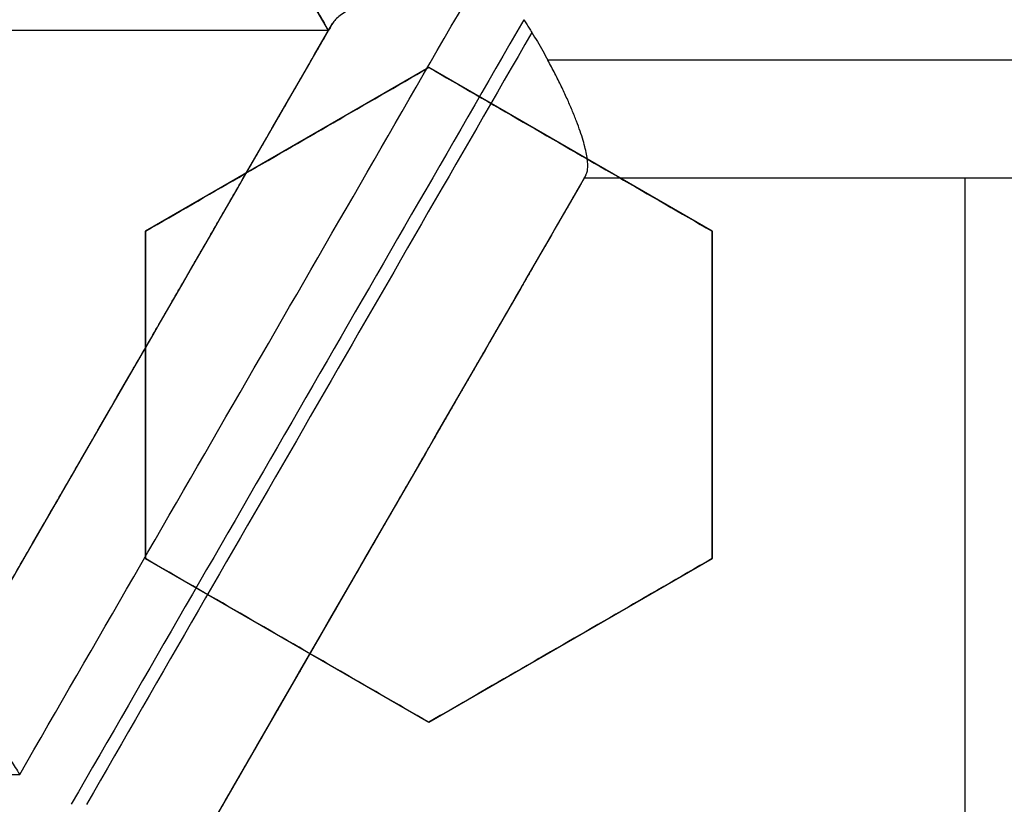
# Model space of a CAD drawing. Header units: centimetres. Extents: x -11.4 to 11.4, y -26.1 to 0.
# Tile 551 of 656: x -7.0117 to -6.9283, y -23.4053 to -23.3389. Entities that reach past the tile are written whole.
import ezdxf

# ---------------------------------------------------------------- set-up
doc = ezdxf.new("R2010")
doc.units = ezdxf.units.CM
doc.layers.add('Default', color=7, linetype='Continuous', true_color=0x000000)

msp = doc.modelspace()

# ---------------------------------------------------------------- linework, layer by layer
at = {"layer": 'Default'}
for p, q in [((-6.985500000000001, -23.33984816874, -4.6114163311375), (-7.017750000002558, -23.28398953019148, -4.6114163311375)), ((-6.985500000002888, -23.339848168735, -4.515), (-7.114499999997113, -23.339848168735, -4.515)), ((-7.017749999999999, -23.39570680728, -4.623423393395), (-6.98550000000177, -23.33984816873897, -4.623423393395)), ((-6.977, -23.34296806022, -3.245573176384), (-7.000999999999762, -23.35682446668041, -3.245573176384)), ((-6.953, -23.35682446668, -3.2471650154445), (-6.976999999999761, -23.34296806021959, -3.2471650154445)), ((-6.988999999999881, -23.34989626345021, -3.272124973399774), (-6.988999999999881, -23.34989626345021, -3.218916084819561)), ((-6.964999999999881, -23.3498962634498, -3.273692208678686), (-6.964999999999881, -23.3498962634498, -3.22048332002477)), ((-6.963849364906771, -23.35234816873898, -4.6237239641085), (-6.996099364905, -23.40820680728, -4.6237239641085)), ((-6.899349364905, -23.35234816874, -4.6123369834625), (-6.963849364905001, -23.35234816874, -4.6123369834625)), ((-6.931599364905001, -23.35234816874, -4.515), (-6.931599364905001, -23.46406544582, -4.515)), ((-6.931599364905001, -23.35234816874, -4.706710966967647), (-6.931599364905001, -23.35234816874, -4.515000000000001)), ((-7.001000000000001, -23.35682446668, -3.237421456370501), (-7.001000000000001, -23.3845372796, -3.237421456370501)), ((-6.953, -23.3845372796, -3.2407209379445), (-6.953, -23.35682446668, -3.2407209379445)), ((-7.001452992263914, -23.36747956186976, -4.722078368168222), (-7.001452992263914, -23.36747956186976, -4.515000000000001)), ((-7.001000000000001, -23.37068087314, -3.264024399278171), (-7.001000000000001, -23.37068087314, -3.210815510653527)), ((-6.953, -23.37068087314, -3.267319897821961), (-6.953, -23.37068087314, -3.214111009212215)), ((-6.979893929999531, -23.38013817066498, -4.7227424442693), (-6.979893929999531, -23.38013817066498, -4.515000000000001)), ((-7.001000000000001, -23.3845372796, -3.2306675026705), (-6.977000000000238, -23.39839368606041, -3.2306675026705)), ((-6.976999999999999, -23.39839368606, -3.232375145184), (-6.953000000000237, -23.38453727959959, -3.232375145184)), ((-6.98900000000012, -23.39146548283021, -3.257187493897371), (-6.98900000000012, -23.39146548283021, -3.203978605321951)), ((-6.965000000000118, -23.3914654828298, -3.258929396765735), (-6.965000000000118, -23.3914654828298, -3.205720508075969))]:
    msp.add_line(p, q, dxfattribs=at)
at = {"layer": 'Default', "extrusion": (0, 0, -1)}
for centre, radius, start, end in [((7.050000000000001, -23.75, 3), 0.9, 90, 270), ((7.050000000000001, -23.75, 3.789997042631), 0.8999999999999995, 90, 270), ((7.050000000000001, -23.75, 4.600000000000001), 0.8550000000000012, 90, 270), ((7.050000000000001, -23.75, 4.27), 0.8250000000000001, 0, 180), ((7.050000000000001, -23.75, 4.48), 0.82, 0, 180), ((7.050000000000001, -23.75, 4.455), 0.7950000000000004, 0, 180), ((7.050000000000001, -23.75, 4.32), 0.7825000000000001, 0, 180), ((7.050000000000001, -23.75, 4.455), 0.7825000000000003, 0, 180), ((7.050000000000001, -23.75, 3.984878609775), 0.7584500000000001, 90, 180), ((7.050000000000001, -23.75, 4.345000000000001), 0.7575000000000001, 0, 180), ((7.050000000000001, -23.75, 3.2675), 0.6775000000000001, 0, 180), ((7.050000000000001, -23.75, 3.2775), 0.677500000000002, 0, 180), ((7.050000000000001, -23.75, 3.25), 0.6725, 0, 180), ((7.050000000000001, -23.75, 3.2875), 0.6725, 0, 180), ((7.050000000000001, -23.75, 3.25), 0.6367740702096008, 0, 180), ((7.050000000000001, -23.75, 3.269019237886), 0.6125, 0, 180), ((7.050000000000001, -23.75, 4.69), 0.6075000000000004, 0, 180), ((7.050000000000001, -23.75, 4.670980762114), 0.6075, 0, 180), ((7.050000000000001, -23.75, 3.255), 0.6075, 0, 180), ((7.050000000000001, -23.75, 3.2875), 0.6075, 0, 180), ((7.050000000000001, -23.75, 3.05), 0.5999999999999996, 90, 270), ((7.050000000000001, -23.75, 3.255), 0.55, 0, 180), ((7.050000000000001, -23.75, 3.263395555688), 0.5500000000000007, 0, 180)]:
    msp.add_arc(centre, radius, start, end, dxfattribs=at)
at = {"layer": 'Default'}
for centre, radius, start, end in [((-7.050000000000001, -23.75, -4.6), 0.8550000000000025, 270, 90), ((-7.050000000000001, -23.75, -4.27), 0.835, 270, 90), ((-7.050000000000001, -23.75, -4.58), 0.8349999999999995, 270, 90), ((-7.050000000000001, -23.75, -4.425000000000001), 0.8349999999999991, 270, 90), ((-7.050000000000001, -23.75, -4.295000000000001), 0.8250000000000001, 0, 180), ((-7.050000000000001, -23.75, -4.282500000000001), 0.8250000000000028, 0, 180), ((-7.050000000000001, -23.75, -4.32), 0.8, 0, 180), ((-7.050000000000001, -23.75, -3.1), 0.775, 270, 90), ((-7.050000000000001, -23.75, -3.5986250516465), 0.7749999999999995, 270, 90), ((-7.050000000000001, -23.75, -4.43), 0.7575000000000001, 0, 180), ((-7.050000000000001, -23.75, -4.3875), 0.7575000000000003, 0, 180), ((-7.050000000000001, -23.75, -3.2425), 0.75, 0, 180), ((-7.050000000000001, -23.75, -3.98), 0.75, 0, 180), ((-7.050000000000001, -23.75, -3.2425), 0.7025000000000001, 0, 180), ((-7.050000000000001, -23.75, -3.2875), 0.6775000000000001, 0, 180), ((-7.050000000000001, -23.75, -3.26875), 0.6724999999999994, 0, 180), ((-7.050000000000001, -23.75, -4.66), 0.67, 0, 180), ((-7.050000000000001, -23.75, -4.69), 0.6400000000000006, 0, 180), ((-7.050000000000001, -23.75, -3.25), 0.636774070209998, 0, 180), ((-7.050000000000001, -23.75, -3.2875), 0.6231698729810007, 0, 180), ((-7.050000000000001, -23.75, -4.680490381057), 0.6075000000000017, 0, 180), ((-7.050000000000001, -23.75, -3.27125), 0.6075000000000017, 0, 180), ((-7.050000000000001, -23.75, -3), 0.6000000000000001, 270, 90), ((-7.050000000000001, -23.75, -3.1), 0.6000000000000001, 270, 90), ((-7.050000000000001, -23.75, -3.271791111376), 0.55, 0, 180)]:
    msp.add_arc(centre, radius, start, end, dxfattribs=at)
at = {"layer": 'Default', "extrusion": (0.8660254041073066, 0.4999999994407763, 1.881586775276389e-09)}
msp.add_arc((-17.04310335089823, -3.594999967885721, -17.71954454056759), 1.158746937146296, 286.1831022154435, 289.5443096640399, dxfattribs=at)
at = {"layer": 'Default', "extrusion": (0.8660254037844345, 0.5000000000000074, 0)}
msp.add_arc((-17.04310333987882, -3.595000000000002, -17.71954454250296), 1.158746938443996, 286.1831022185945, 289.5443096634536, dxfattribs=at)
at = {"layer": 'Default', "extrusion": (0.8660254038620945, -0.4999999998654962, -5.007848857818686e-10)}
msp.add_arc((-24.0931033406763, -3.594999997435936, 5.629133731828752), 1.191759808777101, 285.5678536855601, 289.434334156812, dxfattribs=at)
at = {"layer": 'Default', "extrusion": (-0.8660254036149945, 0.500000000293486, -1.273965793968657e-09)}
msp.add_arc((24.09310333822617, -3.595000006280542, -5.63417575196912), 1.192342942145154, 250.5755522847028, 254.4399529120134, dxfattribs=at)
at = {"layer": 'Default', "extrusion": (0.8660254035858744, -0.5000000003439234, 1.211746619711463e-09)}
msp.add_arc((-24.09310333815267, -3.595000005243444, 5.620303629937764), 1.181828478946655, 285.8586232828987, 289.1731004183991, dxfattribs=at)
at = {"layer": 'Default', "extrusion": (-0.866025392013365, 0.5000000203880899, -8.43750094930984e-08)}
msp.add_arc((24.09310320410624, -3.595000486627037, -5.635303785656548), 1.192406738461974, 250.60707945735, 254.4099615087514, dxfattribs=at)
at = {"layer": 'Default', "extrusion": (4.870280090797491e-07, 0.9999999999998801, 5.187337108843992e-08)}
msp.add_arc((7.049988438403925, -3.594998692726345, -23.34235176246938), 1.127998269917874, 262.0646957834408, 265.7760036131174, dxfattribs=at)
at = {"layer": 'Default', "extrusion": (-0.8660254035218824, 0.5000000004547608, -1.662017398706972e-09)}
msp.add_arc((24.09310333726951, -3.595000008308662, -5.645303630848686), 1.182406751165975, 250.8554321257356, 254.1493367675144, dxfattribs=at)
at = {"layer": 'Default', "extrusion": (-0.0001404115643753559, 0.9999999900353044, -1.462819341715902e-05)}
msp.add_arc((7.048011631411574, -3.595585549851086, -23.35130123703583), 1.117361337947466, 262.5241427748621, 265.8488504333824, dxfattribs=at)
at = {"layer": 'Default', "extrusion": (0, -1, 0)}
msp.add_arc((-7.050000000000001, -3.594999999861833, 23.40281358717), 1.148678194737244, 268.0871040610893, 271.9128959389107, dxfattribs=at)
at = {"layer": 'Default'}
for points, degree in [([(-7.050000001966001, -22.85000591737, -4.579994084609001), (-7.038829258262, -22.85000591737, -4.579994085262), (-7.016470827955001, -22.85041309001, -4.57996809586), (-6.982913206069, -22.85229470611, -4.579978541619), (-6.949430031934, -22.85542554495, -4.579975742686), (-6.916038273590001, -22.85981313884, -4.579976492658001), (-6.882816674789, -22.86545048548, -4.579976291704), (-6.849855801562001, -22.87232107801, -4.579976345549), (-6.817154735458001, -22.88042458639, -4.579976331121), (-6.784792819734, -22.88974261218, -4.579976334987), (-6.752822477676, -22.90025696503, -4.579976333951), (-6.721248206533, -22.91196643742, -4.579976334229), (-6.690138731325, -22.92484687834, -4.579976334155), (-6.659531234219, -22.93888214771, -4.579976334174), (-6.629466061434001, -22.95405467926, -4.579976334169), (-6.60000794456, -22.97033040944, -4.579976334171), (-6.571170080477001, -22.98770094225, -4.57997633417), (-6.542992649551, -23.00614419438, -4.57997633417), (-6.515530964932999, -23.02562391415, -4.57997633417), (-6.488811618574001, -23.04612101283, -4.57997633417), (-6.462881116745, -23.06760056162, -4.57997633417), (-6.437786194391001, -23.09002131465, -4.57997633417), (-6.413531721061, -23.11337910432, -4.57997633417), (-6.390166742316, -23.13762926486, -4.57997633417), (-6.367728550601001, -23.1627320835, -4.57997633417), (-6.346240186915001, -23.18866229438, -4.57997633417), (-6.325745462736, -23.21536660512, -4.57997633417), (-6.306266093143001, -23.24281397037, -4.57997633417), (-6.287815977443, -23.27098694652, -4.57997633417), (-6.270435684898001, -23.29982524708, -4.57997633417), (-6.254144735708, -23.32929531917, -4.57997633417), (-6.238966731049, -23.35935601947, -4.57997633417), (-6.22493234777, -23.3899431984, -4.57997633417), (-6.212045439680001, -23.4210469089, -4.57997633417), (-6.200328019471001, -23.4526190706, -4.57997633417), (-6.189801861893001, -23.48460021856, -4.57997633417), (-6.180477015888, -23.5169596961, -4.57997633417), (-6.172370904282, -23.54963853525, -4.57997633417), (-6.165495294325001, -23.58258113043, -4.57997633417), (-6.159852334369, -23.61577939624, -4.57997633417), (-6.155455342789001, -23.64916502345, -4.57997633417), (-6.152310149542, -23.68268801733, -4.57997633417), (-6.150420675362, -23.71631200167, -4.57997633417), (-6.149790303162, -23.74996560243, -4.57997633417), (-6.150418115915, -23.78361971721, -4.57997633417), (-6.152305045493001, -23.81724384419, -4.57997633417), (-6.155447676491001, -23.85076694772, -4.57997633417), (-6.159842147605, -23.884153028, -4.57997633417), (-6.165482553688, -23.91735152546, -4.57997633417), (-6.172355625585, -23.95029454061, -4.57997633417), (-6.180459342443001, -23.98297436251, -4.57997633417), (-6.189781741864, -24.01533455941, -4.57997633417), (-6.200305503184, -24.0473165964, -4.57997633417), (-6.212020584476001, -24.07888976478, -4.57997633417), (-6.224905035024, -24.10999420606, -4.57997633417), (-6.238937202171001, -24.14058267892, -4.57997633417), (-6.254113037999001, -24.170644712, -4.57997633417), (-6.270401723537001, -24.20011593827, -4.57997633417), (-6.287779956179, -24.2289557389, -4.57997633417), (-6.306227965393, -24.25713010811, -4.57997633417), (-6.325705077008, -24.28457868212, -4.57997633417), (-6.346198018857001, -24.3112848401, -4.57997633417), (-6.367684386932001, -24.33721659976, -4.57997633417), (-6.390120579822, -24.3623209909, -4.57997633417), (-6.413483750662, -24.38657293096, -4.57997633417), (-6.437736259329, -24.40993235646, -4.57997633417), (-6.462829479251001, -24.4323550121, -4.57997633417), (-6.488758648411, -24.45383675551, -4.57997633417), (-6.515476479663, -24.47433588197, -4.57997633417), (-6.542936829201, -24.49381775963, -4.57997633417), (-6.571112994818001, -24.51226319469, -4.57997633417), (-6.599949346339, -24.52963576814, -4.579976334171), (-6.629406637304, -24.54591392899, -4.579976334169), (-6.659470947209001, -24.56108882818, -4.579976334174), (-6.690077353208, -24.57512635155, -4.579976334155), (-6.721186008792, -24.58800916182, -4.579976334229), (-6.752759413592, -24.59972097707, -4.579976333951), (-6.784729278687, -24.61023780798, -4.579976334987), (-6.817091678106, -24.61955853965, -4.579976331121), (-6.849792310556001, -24.62766442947, -4.579976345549), (-6.88275073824, -24.63453701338, -4.579976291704), (-6.915969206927, -24.64017644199, -4.579976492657), (-6.949361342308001, -24.64456678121, -4.579975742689), (-6.982852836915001, -24.64770094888, -4.579978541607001), (-7.016430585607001, -24.64958576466, -4.579968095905), (-7.038814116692, -24.64999408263, -4.579994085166), (-7.049999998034, -24.64999408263, -4.579994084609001)], 3), ([(-7.050000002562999, -22.87000771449, -4.599992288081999), (-7.038929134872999, -22.87000771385, -4.599992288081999), (-7.016824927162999, -22.87044777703, -4.600003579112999), (-6.983759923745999, -22.87231003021, -4.599999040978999), (-6.950849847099, -22.8754191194, -4.600000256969), (-6.918072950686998, -22.87975909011, -4.599999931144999), (-6.885477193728, -22.88532902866, -4.600000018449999), (-6.853104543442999, -22.89212084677, -4.599999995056), (-6.820976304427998, -22.90013377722, -4.600000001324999), (-6.789232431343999, -22.90933233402, -4.599999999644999), (-6.757976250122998, -22.91967364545, -4.600000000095), (-6.727177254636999, -22.93115663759, -4.599999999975), (-6.696849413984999, -22.94377187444, -4.600000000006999), (-6.666982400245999, -22.95752443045, -4.599999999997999), (-6.637633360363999, -22.97239239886, -4.6), (-6.608880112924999, -22.98833558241, -4.6), (-6.580743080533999, -23.00534064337, -4.6), (-6.553257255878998, -23.02338719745, -4.6), (-6.526470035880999, -23.04244368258, -4.6), (-6.500404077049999, -23.06249428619, -4.6), (-6.475109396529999, -23.08350162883, -4.6), (-6.450633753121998, -23.10542314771, -4.6), (-6.426981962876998, -23.12825403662, -4.6), (-6.404200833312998, -23.15195089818, -4.6), (-6.382323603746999, -23.17647785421, -4.6), (-6.361371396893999, -23.20181201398, -4.6), (-6.341387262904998, -23.22790124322, -4.6), (-6.322391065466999, -23.25471754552, -4.6), (-6.304398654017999, -23.28224122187, -4.6), (-6.287450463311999, -23.31041192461, -4.6), (-6.271564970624, -23.33919764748, -4.6), (-6.256764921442, -23.36855872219, -4.6), (-6.243080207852, -23.39843256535, -4.6), (-6.2305142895, -23.42881031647, -4.6), (-6.219089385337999, -23.45964319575, -4.6), (-6.208826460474, -23.4908734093, -4.6), (-6.199734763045, -23.52247268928, -4.6), (-6.191831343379, -23.55438357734, -4.6), (-6.185127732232, -23.58655183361, -4.6), (-6.179626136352, -23.61896932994, -4.6), (-6.175339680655, -23.65156823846, -4.6), (-6.172273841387, -23.68430056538, -4.6), (-6.170432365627, -23.71713212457, -4.6), (-6.169818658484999, -23.74999277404, -4.6), (-6.170431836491, -23.78285372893, -4.6), (-6.172272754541, -23.81568473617, -4.6), (-6.17533790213, -23.84841578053, -4.6), (-6.179623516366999, -23.88101313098, -4.6), (-6.185124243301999, -23.91342969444, -4.6), (-6.191827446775, -23.94559951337, -4.6), (-6.199731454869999, -23.97751522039, -4.6), (-6.208824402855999, -24.00912015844, -4.6), (-6.219088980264, -24.04035585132, -4.6), (-6.230515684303, -24.07119339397, -4.6), (-6.243083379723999, -24.10157483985, -4.6), (-6.256770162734, -24.13145229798, -4.6), (-6.271572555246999, -24.16081683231, -4.6), (-6.287460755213, -24.18960605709, -4.6), (-6.304412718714, -24.21778133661, -4.6), (-6.322408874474, -24.24530870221, -4.6), (-6.341407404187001, -24.27212610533, -4.6), (-6.361391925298, -24.29821371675, -4.6), (-6.382342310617, -24.32354381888, -4.6), (-6.404216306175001, -24.34806569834, -4.6), (-6.426994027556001, -24.37175796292, -4.6), (-6.450643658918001, -24.39458604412, -4.6), (-6.475121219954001, -24.41650866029, -4.6), (-6.500422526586, -24.43752061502, -4.6), (-6.526496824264, -24.45757628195, -4.6), (-6.553291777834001, -24.47663651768, -4.6), (-6.580784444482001, -24.49468551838, -4.6), (-6.608928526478, -24.51169257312, -4.6), (-6.637691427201, -24.52763854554, -4.6), (-6.667051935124, -24.54250933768, -4.599999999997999), (-6.696931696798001, -24.55626435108, -4.600000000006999), (-6.727274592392, -24.56888192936, -4.599999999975), (-6.758087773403, -24.58036572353, -4.600000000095), (-6.789353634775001, -24.59070531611, -4.599999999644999), (-6.821099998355, -24.59989952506, -4.600000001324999), (-6.853227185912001, -24.60790727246, -4.599999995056), (-6.885602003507, -24.61469476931, -4.600000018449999), (-6.918204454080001, -24.62026089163, -4.599999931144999), (-6.950981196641, -24.6245956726, -4.600000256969), (-6.983876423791, -24.62769844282, -4.599999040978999), (-7.01690332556, -24.62955448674, -4.600003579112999), (-7.038958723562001, -24.62999228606, -4.599992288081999), (-7.049999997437, -24.62999228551, -4.599992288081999)], 3), ([(-7.050000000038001, -22.97338343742, -4.211616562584), (-7.040034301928, -22.97326068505, -4.211739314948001), (-7.0200716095, -22.97339655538, -4.211987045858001), (-6.990068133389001, -22.97475443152, -4.212364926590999), (-6.960077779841, -22.97727194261, -4.212748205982), (-6.930172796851, -22.98094910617, -4.213135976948), (-6.900463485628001, -22.98577184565, -4.213526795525), (-6.870960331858, -22.99173644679, -4.213920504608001), (-6.841728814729, -22.9988285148, -4.21431621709), (-6.812767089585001, -23.00704882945, -4.214713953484), (-6.784149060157, -23.01637813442, -4.215112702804), (-6.755903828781, -23.0268065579, -4.215512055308), (-6.728083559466, -23.03831624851, -4.215911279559), (-6.700785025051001, -23.0508628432, -4.216308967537), (-6.673979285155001, -23.06445271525, -4.216705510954), (-6.647535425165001, -23.07916987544, -4.21710293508), (-6.621903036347, -23.09477466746, -4.217494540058), (-6.598251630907, -23.11044028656, -4.217861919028), (-6.577686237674, -23.12510785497, -4.218186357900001), (-6.559354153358, -23.13903749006, -4.21847964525), (-6.54189295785, -23.15310658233, -4.218762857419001), (-6.524518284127, -23.16795465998, -4.219048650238), (-6.507527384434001, -23.18336335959, -4.2193327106), (-6.491033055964, -23.19923462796, -4.219611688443), (-6.475328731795, -23.21524076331, -4.219887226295), (-6.459818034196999, -23.23196178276, -4.220170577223), (-6.443392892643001, -23.25075472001, -4.220483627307), (-6.425759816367, -23.27235681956, -4.220836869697), (-6.407902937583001, -23.29596432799, -4.221215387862), (-6.390537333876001, -23.320853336, -4.221606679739), (-6.374163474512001, -23.34636627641, -4.22200017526), (-6.358774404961, -23.37250001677, -4.222395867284), (-6.344394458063, -23.39922104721, -4.222793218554), (-6.331054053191, -23.42647417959, -4.223191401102), (-6.318782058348, -23.45419617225, -4.223589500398), (-6.307584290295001, -23.4823692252, -4.223987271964), (-6.297472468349, -23.51096694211, -4.224384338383), (-6.288462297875, -23.53995216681, -4.224780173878), (-6.280576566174, -23.56925476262, -4.22517382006), (-6.273829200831, -23.59881391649, -4.225564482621), (-6.268224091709, -23.62860184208, -4.225951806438), (-6.263764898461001, -23.65860388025, -4.226335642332), (-6.260461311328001, -23.68877269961, -4.226715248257), (-6.258320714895, -23.71905055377, -4.227090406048), (-6.257345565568, -23.74942073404, -4.227459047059), (-6.257541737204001, -23.78002186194, -4.227829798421), (-6.258911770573, -23.81056761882, -4.228207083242), (-6.261454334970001, -23.84105143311, -4.228588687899), (-6.265161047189, -23.87138087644, -4.228974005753), (-6.270024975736, -23.90153190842, -4.229362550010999), (-6.276045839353, -23.9314946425, -4.229754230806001), (-6.283206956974, -23.96118644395, -4.230147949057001), (-6.291506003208, -23.99059835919, -4.230543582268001), (-6.300922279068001, -24.01965553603, -4.230940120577), (-6.311447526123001, -24.04833621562, -4.23133725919), (-6.323068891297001, -24.07660058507, -4.231734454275), (-6.335758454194, -24.10438344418, -4.232130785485), (-6.349513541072, -24.13167755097, -4.232526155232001), (-6.364293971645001, -24.15840378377, -4.232919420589), (-6.380099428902, -24.18456209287, -4.233310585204), (-6.396889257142, -24.21008352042, -4.23369863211), (-6.414649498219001, -24.23494853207, -4.2340832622), (-6.433349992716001, -24.25911283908, -4.234463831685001), (-6.452961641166, -24.28254236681, -4.234839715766), (-6.473558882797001, -24.30531097, -4.235212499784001), (-6.49503825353, -24.32728630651, -4.23557888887), (-6.517395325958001, -24.34847618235, -4.235952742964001), (-6.540529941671, -24.36877856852, -4.236330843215), (-6.564422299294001, -24.3881804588, -4.236713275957), (-6.589045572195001, -24.40665840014, -4.237099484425), (-6.614348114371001, -24.42417454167, -4.237488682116), (-6.640315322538, -24.44071804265, -4.237880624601), (-6.666876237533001, -24.45624449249, -4.238274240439), (-6.694029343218, -24.47075331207, -4.238669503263), (-6.721707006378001, -24.48420741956, -4.239065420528), (-6.749886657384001, -24.49659654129, -4.239461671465), (-6.778516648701, -24.50789701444, -4.239857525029), (-6.807545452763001, -24.51809033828, -4.240252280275), (-6.836977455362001, -24.52717647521, -4.240645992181), (-6.866748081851, -24.53513189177, -4.241037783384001), (-6.896791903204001, -24.54193893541, -4.241426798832), (-6.927035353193, -24.54758431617, -4.241812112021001), (-6.957482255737, -24.55207143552, -4.242193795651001), (-6.988153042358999, -24.55539777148, -4.242572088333), (-7.019001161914, -24.55754929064, -4.242946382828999), (-7.039657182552, -24.55819289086, -4.243192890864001), (-7.050000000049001, -24.5583152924, -4.243315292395)], 3), ([(-7.050000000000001, -24.525, -4.097250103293), (-7.040059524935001, -24.525, -4.097056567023), (-7.020176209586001, -24.52461734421, -4.096666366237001), (-6.990398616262, -24.52289677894, -4.096072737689), (-6.960681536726, -24.52002887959, -4.095471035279), (-6.93109326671, -24.51601765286, -4.094862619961), (-6.901708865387, -24.51087533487, -4.094249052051), (-6.872544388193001, -24.5046065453, -4.09363068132), (-6.843642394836, -24.49722044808, -4.093008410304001), (-6.815018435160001, -24.48871913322, -4.0923825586), (-6.786746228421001, -24.47912222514, -4.091754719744), (-6.758891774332, -24.4684549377, -4.091126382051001), (-6.731464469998, -24.45672251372, -4.090497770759), (-6.704505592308, -24.44394203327, -4.089869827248), (-6.67803608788, -24.43012136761, -4.089243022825), (-6.652126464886, -24.41529568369, -4.088619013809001), (-6.626828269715, -24.3994976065, -4.087999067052), (-6.602153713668, -24.38273637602, -4.0873834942), (-6.578133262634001, -24.3650315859, -4.086773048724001), (-6.554796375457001, -24.34640201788, -4.086168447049), (-6.532209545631, -24.32690110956, -4.085571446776), (-6.510389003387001, -24.3065441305, -4.084982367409), (-6.489390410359, -24.28538619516, -4.084403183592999), (-6.469190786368, -24.26340330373, -4.083811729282), (-6.449850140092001, -24.24065475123, -4.083213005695), (-6.431412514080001, -24.21719494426, -4.082607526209), (-6.413897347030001, -24.19305176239, -4.081996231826), (-6.397322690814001, -24.16825132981, -4.081379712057), (-6.381698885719, -24.14280524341, -4.08075829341), (-6.367066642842, -24.11677498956, -4.08013349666), (-6.353463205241, -24.0902319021, -4.079507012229), (-6.340892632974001, -24.06319079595, -4.078879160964), (-6.329354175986, -24.03564384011, -4.078249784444), (-6.318873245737, -24.00763676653, -4.077619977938), (-6.309493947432, -23.97928509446, -4.076992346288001), (-6.30125860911, -23.95075631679, -4.07637049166), (-6.294105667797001, -23.92190387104, -4.075751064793), (-6.287919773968, -23.89202918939, -4.075119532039), (-6.282925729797, -23.8619255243, -4.074493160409), (-6.27922777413, -23.83252088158, -4.073890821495), (-6.276803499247, -23.80502748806, -4.073336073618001), (-6.275387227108, -23.77883524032, -4.072814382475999), (-6.274846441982, -23.7520817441, -4.072290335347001), (-6.27524316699, -23.72509774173, -4.071763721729), (-6.276580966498, -23.69814539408, -4.071227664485), (-6.278824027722, -23.67162969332, -4.070693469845), (-6.281923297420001, -23.64546667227, -4.070159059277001), (-6.286213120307, -23.61756303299, -4.069581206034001), (-6.291882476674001, -23.58816071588, -4.068963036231), (-6.298864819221, -23.55833921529, -4.068326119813), (-6.306953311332, -23.52908125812, -4.067691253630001), (-6.315942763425, -23.50084682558, -4.067069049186), (-6.32605741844, -23.47281764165, -4.066441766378), (-6.33729162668, -23.44508928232, -4.065811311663), (-6.349584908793, -23.41782536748, -4.065181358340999), (-6.362822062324, -23.39124745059, -4.064557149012), (-6.37709700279, -23.36512302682, -4.063933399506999), (-6.392790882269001, -23.33888569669, -4.063296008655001), (-6.409455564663, -23.31338657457, -4.062665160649), (-6.426553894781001, -23.2893367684, -4.062059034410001), (-6.443232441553, -23.26761872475, -4.061501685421), (-6.459897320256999, -23.24737082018, -4.060973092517), (-6.477614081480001, -23.22727445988, -4.060438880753), (-6.496156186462, -23.20766698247, -4.059907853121), (-6.51534924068, -23.18873946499, -4.059383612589), (-6.534885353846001, -23.17076718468, -4.058857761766), (-6.55491030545, -23.15354506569, -4.058329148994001), (-6.577115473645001, -23.13575777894, -4.057753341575), (-6.601253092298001, -23.11789125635, -4.057139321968), (-6.626598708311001, -23.10063985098, -4.056506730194), (-6.652285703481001, -23.08460866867, -4.055877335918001), (-6.677996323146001, -23.06990393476, -4.055258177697), (-6.704396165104, -23.05611215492, -4.054632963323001), (-6.731394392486, -23.04330809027, -4.054004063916), (-6.758888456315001, -23.03154563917, -4.053373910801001), (-6.786758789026, -23.02087354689, -4.052745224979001), (-6.814990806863, -23.01129023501, -4.052118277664), (-6.843596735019, -23.00279199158, -4.051492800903), (-6.872529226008, -22.99539659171, -4.050869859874), (-6.901712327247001, -22.98912386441, -4.050251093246), (-6.931093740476, -22.98398257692, -4.049637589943), (-6.96064747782, -22.97997545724, -4.049029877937), (-6.990359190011, -22.97710596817, -4.048428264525), (-7.020171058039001, -22.97538252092, -4.047833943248), (-7.040058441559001, -22.975, -4.047443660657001), (-7.050000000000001, -22.975, -4.047250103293)], 3), ([(-7.017749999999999, -23.28398953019, -4.515), (-7.001624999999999, -23.311918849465, -4.515), (-6.985499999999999, -23.33984816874, -4.515)], 2), ([(-6.975916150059, -23.33644787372, -4.718770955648), (-6.976366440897, -23.33647182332, -4.718712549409), (-6.977249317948, -23.33653574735, -4.718551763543), (-6.978509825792, -23.33667662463, -4.718186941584), (-6.979685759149, -23.33685795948, -4.71771056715), (-6.980759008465, -23.33707325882, -4.717140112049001), (-6.981741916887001, -23.33732264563, -4.716475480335), (-6.982618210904, -23.33760124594, -4.715729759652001), (-6.983375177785, -23.33790256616, -4.714920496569), (-6.984008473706, -23.33822083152, -4.714063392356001), (-6.984525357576, -23.33855757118, -4.713154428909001), (-6.98491471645, -23.33890409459, -4.712217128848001), (-6.985089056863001, -23.33913639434, -4.711587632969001), (-6.985155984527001, -23.33925231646, -4.71127323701)], 3), ([(-6.968947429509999, -23.33892252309, -4.719475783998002), (-6.968871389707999, -23.33904062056, -4.719513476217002), (-6.968719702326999, -23.33927832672, -4.719584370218), (-6.968493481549, -23.33963920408, -4.719677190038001), (-6.968343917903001, -23.33988205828, -4.719729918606), (-6.968269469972, -23.34000401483, -4.71975399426)], 3), ([(-6.985155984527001, -23.33925231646, -4.71127323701), (-6.985211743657, -23.3393488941, -4.711011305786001), (-6.98531018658, -23.33951940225, -4.710474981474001), (-6.98541821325, -23.33970650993, -4.709631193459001), (-6.985484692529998, -23.33982165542, -4.708751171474), (-6.985499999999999, -23.33984816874, -4.708142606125), (-6.985499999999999, -23.33984816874, -4.707832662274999)], 3), ([(-7.017749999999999, -23.39570680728, -4.515), (-7.001624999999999, -23.36777748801, -4.515), (-6.985499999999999, -23.33984816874, -4.515)], 2), ([(-6.985499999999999, -23.33984816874, -4.515), (-6.985499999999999, -23.33984816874, -4.6114163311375), (-6.985499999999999, -23.33984816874, -4.707832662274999)], 2), ([(-6.968269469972, -23.34000401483, -4.71975399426), (-6.968112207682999, -23.34026163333, -4.719804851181), (-6.967801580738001, -23.34078008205, -4.719885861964), (-6.967348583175, -23.34156493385, -4.719945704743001), (-6.967058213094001, -23.34208744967, -4.719944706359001), (-6.966916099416, -23.34234812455, -4.719934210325)], 3), ([(-7.001000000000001, -23.35682446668, -3.269027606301), (-6.998387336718, -23.35531604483, -3.269690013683), (-6.993126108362, -23.35227847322, -3.271039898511), (-6.985134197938, -23.34766434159, -3.27313780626), (-6.979724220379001, -23.34454088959, -3.274589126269), (-6.977, -23.34296806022, -3.275327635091)], 3), ([(-7.001000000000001, -23.35682446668, -3.215818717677), (-6.998385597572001, -23.35531504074, -3.216481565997), (-6.993122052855, -23.35227613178, -3.217832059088), (-6.985130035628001, -23.34766193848, -3.219930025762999), (-6.979722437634, -23.34453986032, -3.22138072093), (-6.977, -23.34296806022, -3.222118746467)], 3), ([(-6.977, -23.34296806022, -3.222118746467), (-6.977, -23.34296806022, -3.248723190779), (-6.977, -23.34296806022, -3.275327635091)], 2), ([(-6.977, -23.34296806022, -3.275327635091), (-6.974331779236, -23.3445085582, -3.27494718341), (-6.968996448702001, -23.34758891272, -3.274208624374), (-6.96099882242, -23.3522063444, -3.273169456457), (-6.955666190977, -23.3552851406, -3.272522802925), (-6.953, -23.35682446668, -3.272211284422)], 3), ([(-6.977, -23.34296806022, -3.222118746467), (-6.974331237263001, -23.34450887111, -3.221738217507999), (-6.968995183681, -23.34758964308, -3.220999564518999), (-6.960997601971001, -23.35220704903, -3.219960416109), (-6.955665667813, -23.35528544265, -3.219313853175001), (-6.953, -23.35682446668, -3.219002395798)], 3), ([(-6.963688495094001, -23.35206953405, -4.712012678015), (-6.963644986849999, -23.35199417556, -4.712322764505), (-6.963576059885, -23.35181318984, -4.712938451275), (-6.963529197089, -23.35144758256, -4.713847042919), (-6.963540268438, -23.35100112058, -4.714708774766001), (-6.963608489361, -23.35046964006, -4.715534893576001), (-6.963736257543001, -23.34985076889, -4.716321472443), (-6.963924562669, -23.3491489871, -4.717055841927), (-6.964171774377, -23.34837370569, -4.717724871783), (-6.964482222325, -23.34751645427, -4.718329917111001), (-6.964854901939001, -23.34658678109, -4.718855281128), (-6.965283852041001, -23.34560233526, -4.719286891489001), (-6.965771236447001, -23.34456103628, -4.719621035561), (-6.966315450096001, -23.34347095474, -4.719847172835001), (-6.966710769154, -23.34272475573, -4.719919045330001), (-6.966916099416, -23.34234812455, -4.719934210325)], 3), ([(-6.963849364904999, -23.35234816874, -4.709673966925), (-6.963849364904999, -23.35234816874, -4.709938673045), (-6.963837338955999, -23.35232733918, -4.710464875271), (-6.963783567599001, -23.35223420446, -4.711246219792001), (-6.963724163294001, -23.35213131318, -4.711758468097), (-6.963688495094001, -23.35206953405, -4.712012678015)], 3), ([(-6.963849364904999, -23.35234816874, -4.515), (-6.979974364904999, -23.38027748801, -4.515), (-6.996099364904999, -23.40820680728, -4.515)], 2), ([(-6.899349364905, -23.35234816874, -4.515), (-6.931599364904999, -23.35234816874, -4.515), (-6.963849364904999, -23.35234816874, -4.515)], 2), ([(-6.963849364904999, -23.35234816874, -4.515), (-6.963849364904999, -23.35234816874, -4.6123369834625), (-6.963849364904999, -23.35234816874, -4.709673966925)], 2), ([(-7.001000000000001, -23.35682446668, -3.215818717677), (-7.001000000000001, -23.35682446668, -3.242423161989), (-7.001000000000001, -23.35682446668, -3.269027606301)], 2), ([(-7.001000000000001, -23.3845372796, -3.259024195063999), (-7.001000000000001, -23.38158152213, -3.260090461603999), (-7.001000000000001, -23.37558773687, -3.262253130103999), (-7.001000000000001, -23.36635244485, -3.265586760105), (-7.001000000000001, -23.3600281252, -3.267870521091), (-7.001000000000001, -23.35682446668, -3.269027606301)], 3), ([(-7.001000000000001, -23.3845372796, -3.20581530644), (-7.001000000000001, -23.38158362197, -3.20688081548), (-7.001000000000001, -23.37559263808, -3.209042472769), (-7.001000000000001, -23.36635749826, -3.212376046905), (-7.001000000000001, -23.36003029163, -3.214660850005), (-7.001000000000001, -23.35682446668, -3.215818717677)], 3), ([(-6.953, -23.35682446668, -3.272211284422), (-6.953, -23.36010198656, -3.271053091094), (-6.953, -23.36652472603, -3.268785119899), (-6.953, -23.37575235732, -3.265531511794), (-6.953, -23.38165204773, -3.263454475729), (-6.953, -23.3845372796, -3.262439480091)], 3), ([(-6.953, -23.35682446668, -3.272211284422), (-6.953, -23.35682446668, -3.24560684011), (-6.953, -23.35682446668, -3.219002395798)], 2), ([(-6.953, -23.35682446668, -3.219002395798), (-6.953, -23.36009899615, -3.217845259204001), (-6.953, -23.36651775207, -3.215578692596), (-6.953, -23.37574577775, -3.212324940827), (-6.953, -23.38164922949, -3.210246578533), (-6.953, -23.3845372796, -3.209230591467)], 3), ([(-7.001000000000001, -23.3845372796, -3.20581530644), (-7.001000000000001, -23.3845372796, -3.232419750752), (-7.001000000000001, -23.3845372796, -3.259024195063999)], 2), ([(-6.977, -23.39839368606, -3.255519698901), (-6.979662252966, -23.3968566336, -3.255870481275), (-6.984989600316, -23.39378088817, -3.256598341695), (-6.99298569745, -23.38916433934, -3.257766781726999), (-6.998327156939, -23.38608044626, -3.258596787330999), (-7.001000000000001, -23.3845372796, -3.259024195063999)], 3), ([(-6.977, -23.39839368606, -3.202310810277), (-6.979663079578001, -23.39685615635, -3.202661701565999), (-6.984991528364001, -23.39377977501, -3.203389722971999), (-6.992987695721, -23.38916318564, -3.204558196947), (-6.99832801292, -23.38607995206, -3.205388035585), (-7.001000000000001, -23.3845372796, -3.20581530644)], 3), ([(-6.953, -23.3845372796, -3.262439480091), (-6.955748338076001, -23.38612403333, -3.261624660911), (-6.961190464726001, -23.38926604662, -3.260025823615), (-6.969179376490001, -23.39387844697, -3.257722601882), (-6.974410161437, -23.39689844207, -3.256244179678), (-6.977, -23.39839368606, -3.255519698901)], 3), ([(-6.953, -23.3845372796, -3.209230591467), (-6.955750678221, -23.38612538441, -3.208415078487), (-6.961195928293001, -23.38926920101, -3.206815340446), (-6.969184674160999, -23.39388150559, -3.204512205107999), (-6.974412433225, -23.39689975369, -3.203034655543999), (-6.977, -23.39839368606, -3.202310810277)], 3), ([(-6.953, -23.3845372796, -3.209230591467), (-6.953, -23.3845372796, -3.235835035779), (-6.953, -23.3845372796, -3.262439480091)], 2), ([(-7.017571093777, -23.39570680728, -4.733644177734), (-7.017501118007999, -23.39570680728, -4.733987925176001), (-7.017338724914, -23.39574257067, -4.73468679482), (-7.017022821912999, -23.39591547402, -4.735760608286), (-7.016636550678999, -23.396214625, -4.736831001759), (-7.016189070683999, -23.39663551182, -4.737865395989), (-7.015676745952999, -23.3971840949, -4.738865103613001), (-7.015104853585, -23.39785864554, -4.739808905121), (-7.014483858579, -23.39864917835, -4.740672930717), (-7.013826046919, -23.39954063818, -4.741438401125), (-7.013126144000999, -23.40054219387, -4.742105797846), (-7.012398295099, -23.40163692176, -4.74265238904), (-7.011904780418, -23.40241431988, -4.742925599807), (-7.011656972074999, -23.40281358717, -4.743038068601)], 3), ([(-6.977, -23.39839368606, -3.202310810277), (-6.977, -23.39839368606, -3.228915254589), (-6.977, -23.39839368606, -3.255519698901)], 2)]:
    msp.add_open_spline(points, degree=degree, dxfattribs=at)
for points, knots in [([(-6.478173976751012, -23.20173285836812, -4.270000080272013), (-6.482021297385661, -23.19772033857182, -4.269893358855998), (-6.494769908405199, -23.18470228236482, -4.269544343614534), (-6.517131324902, -23.163383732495, -4.268952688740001), (-6.555874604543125, -23.12985687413, -4.267949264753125), (-6.607799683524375, -23.091156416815, -4.2666554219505), (-6.675054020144, -23.05066959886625, -4.265054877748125), (-6.7463420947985, -23.016890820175, -4.263430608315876), (-6.820635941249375, -22.99036875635, -4.261806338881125), (-6.896820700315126, -22.971442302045, -4.260205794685), (-6.960902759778, -22.962091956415, -4.258911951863), (-7.012005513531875, -22.95840408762, -4.257908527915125), (-7.0500054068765, -22.95749735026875, -4.257180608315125), (-7.088005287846, -22.95840460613, -4.2564526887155), (-7.139107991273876, -22.96209317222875, -4.255449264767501), (-7.203189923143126, -22.97144439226, -4.254155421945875), (-7.279374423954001, -22.99037188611, -4.2525548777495), (-7.353667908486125, -23.01689496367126, -4.250930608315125), (-7.424955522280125, -23.05067471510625, -4.249306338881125), (-7.492209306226, -23.09116245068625, -4.247705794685), (-7.5441338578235, -23.129863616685, -4.246411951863), (-7.582876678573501, -23.16339100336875, -4.245408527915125), (-7.610387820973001, -23.189619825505, -4.244680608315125), (-7.6366162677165, -23.2171313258, -4.243952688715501), (-7.670143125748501, -23.25587460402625, -4.2429492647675), (-7.708843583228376, -23.3077996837, -4.241655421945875), (-7.74933040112, -23.375054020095, -4.2400548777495), (-7.783109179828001, -23.44634209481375, -4.238430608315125), (-7.8096312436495, -23.520635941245, -4.236806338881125), (-7.8285576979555, -23.596820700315, -4.235205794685), (-7.837908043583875, -23.66090275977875, -4.233911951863), (-7.8415959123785, -23.71200551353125, -4.232908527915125), (-7.842502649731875, -23.750005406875, -4.232180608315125), (-7.8415953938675, -23.78800528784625, -4.2314526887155), (-7.837906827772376, -23.839107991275, -4.2304492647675), (-7.828555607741, -23.90318992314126, -4.229155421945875), (-7.814564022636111, -23.95950704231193, -4.227972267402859), (-7.80500461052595, -23.98996202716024, -4.227316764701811), (-7.803236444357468, -23.99538910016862, -4.227199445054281)], [9.27219242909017, 9.27219242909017, 9.27219242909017, 9.27219242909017, 9.448947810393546, 9.852123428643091, 10.25529904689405, 11.06165028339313, 11.86800151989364, 12.67435275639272, 13.48070399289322, 14.28705522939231, 15.09340646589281, 15.49658208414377, 15.89975770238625, 16.30293332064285, 16.70610893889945, 17.51246017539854, 18.31881141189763, 19.12516264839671, 19.9315138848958, 20.73786512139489, 21.54421635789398, 21.94739197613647, 22.35056759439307, 22.75374321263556, 23.15691883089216, 23.96327006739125, 24.76962130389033, 25.57597254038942, 26.38232377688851, 27.18867501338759, 27.99502624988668, 28.39820186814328, 28.80137748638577, 29.20455310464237, 29.60772872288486, 30.41407995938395, 31.22043119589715, 31.39594200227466, 31.39594200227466, 31.39594200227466, 31.39594200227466]), ([(-7.050000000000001, -22.975, -4.112549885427), (-7.039995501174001, -22.975, -4.112744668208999), (-7.019986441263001, -22.97538749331, -4.113137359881), (-6.990017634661, -22.97713036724, -4.113734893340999), (-6.960138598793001, -22.98003228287, -4.114340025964), (-6.930394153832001, -22.98408890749, -4.114951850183), (-6.900828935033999, -22.98929417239, -4.11556944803), (-6.871487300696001, -22.99564028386, -4.11619189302), (-6.842413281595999, -23.0031177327, -4.116818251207), (-6.813650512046, -23.01171530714, -4.117447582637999), (-6.785242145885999, -23.02142011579, -4.118078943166), (-6.757230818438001, -23.03221759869, -4.118711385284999), (-6.729658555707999, -23.04409155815, -4.119343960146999), (-6.702566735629, -23.05702417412, -4.119975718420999), (-6.675996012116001, -23.07099603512, -4.120605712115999), (-6.649986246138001, -23.08598617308, -4.121232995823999), (-6.624576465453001, -23.10197208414, -4.121856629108), (-6.599804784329, -23.11892977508, -4.122475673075), (-6.575708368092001, -23.13683378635, -4.123089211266), (-6.552323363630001, -23.15565723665, -4.123696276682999), (-6.529684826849, -23.1753718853, -4.124296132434), (-6.507826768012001, -23.19594807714, -4.124887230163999), (-6.486781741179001, -23.21735514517, -4.125471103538), (-6.466581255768, -23.23956105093, -4.126067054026), (-6.447255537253, -23.26253259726, -4.126669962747), (-6.428833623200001, -23.28623530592, -4.127280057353), (-6.411343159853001, -23.310633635, -4.127896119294), (-6.394810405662, -23.33569098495, -4.128517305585), (-6.379260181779, -23.36136976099, -4.129142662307), (-6.364715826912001, -23.38763144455, -4.129771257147), (-6.351199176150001, -23.41443662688, -4.130402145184), (-6.338730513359, -23.44174509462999, -4.131034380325), (-6.32732855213, -23.46951586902, -4.131667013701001), (-6.317010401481, -23.49770727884, -4.132299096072), (-6.307791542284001, -23.52627701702, -4.132929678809), (-6.299685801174, -23.55518221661, -4.133557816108), (-6.292705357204, -23.58437939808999, -4.134182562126), (-6.286860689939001, -23.61382458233, -4.134802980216), (-6.282160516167, -23.64347360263, -4.135418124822), (-6.278611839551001, -23.67328208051, -4.136027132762), (-6.276219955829, -23.70320495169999, -4.136628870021), (-6.275169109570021, -23.72879661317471, -4.137136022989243), (-6.275000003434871, -23.74440039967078, -4.137440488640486), (-6.275000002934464, -23.74999999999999, -4.137549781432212)], [-47.44131903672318, -47.44131903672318, -47.44131903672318, -47.44131903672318, -47.14105752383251, -46.84079601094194, -46.54053449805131, -46.24027298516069, -45.94001147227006, -45.63974995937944, -45.33948844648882, -45.03922693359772, -44.7389654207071, -44.43870390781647, -44.13844239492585, -43.83818088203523, -43.5379193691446, -43.23765785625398, -42.93739634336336, -42.63713483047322, -42.33687331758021, -42.03661180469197, -41.73635029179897, -41.43608877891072, -41.13582726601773, -40.83556575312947, -40.53530424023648, -40.23504272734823, -39.93478121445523, -39.63451970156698, -39.33425818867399, -39.03399667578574, -38.73373516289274, -38.43347365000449, -38.13321213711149, -37.83295062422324, -37.53268911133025, -37.232427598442, -36.932166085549, -36.63190457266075, -36.33164305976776, -36.0313815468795, -35.73112003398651, -35.43085852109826, -35.26279425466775, -35.26279425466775, -35.26279425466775, -35.26279425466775]), ([(-6.274999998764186, -23.75, -4.172249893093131), (-6.274999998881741, -23.7437158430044, -4.172127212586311), (-6.275197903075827, -23.72744461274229, -4.171809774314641), (-6.276344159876, -23.70120481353, -4.171289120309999), (-6.278808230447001, -23.67133892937, -4.17068794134), (-6.28242484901, -23.64159006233, -4.170079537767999), (-6.287188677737, -23.61200283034, -4.169465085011), (-6.293092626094, -23.58262148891, -4.168845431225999), (-6.30012787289, -23.55349011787, -4.168221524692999), (-6.30828388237, -23.52465239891, -4.167594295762), (-6.317548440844, -23.49615151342, -4.166964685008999), (-6.327907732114, -23.46802996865, -4.166333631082), (-6.339346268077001, -23.44032982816, -4.165702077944), (-6.351846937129, -23.41309253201, -4.165070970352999), (-6.365391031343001, -23.38635883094, -4.16444125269), (-6.379958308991, -23.36016866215, -4.163813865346), (-6.395527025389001, -23.33456111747, -4.163189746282), (-6.412073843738, -23.30957457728, -4.162569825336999), (-6.429573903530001, -23.28524652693, -4.161955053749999), (-6.448001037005, -23.26161331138, -4.161346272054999), (-6.467327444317, -23.23871041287, -4.160744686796), (-6.487525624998, -23.21657068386, -4.160150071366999), (-6.508560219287, -23.19523223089, -4.159567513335), (-6.530410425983, -23.17471655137, -4.158976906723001), (-6.553033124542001, -23.15506453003, -4.158377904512), (-6.576399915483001, -23.13630031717, -4.157771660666), (-6.600474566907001, -23.11845331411, -4.157159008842), (-6.625221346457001, -23.10154997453, -4.156540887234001), (-6.650603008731, -23.08561578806, -4.155918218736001), (-6.676581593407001, -23.0706745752, -4.155291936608), (-6.703118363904, -23.05674862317, -4.154662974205), (-6.730173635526, -23.04385876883, -4.154032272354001), (-6.757706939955, -23.03202429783, -4.153400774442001), (-6.785677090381, -23.02126291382, -4.152769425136), (-6.814042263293, -23.01159070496, -4.152139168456), (-6.842760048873, -23.00302212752, -4.151510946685), (-6.871787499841, -22.99556998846, -4.150885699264), (-6.901081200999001, -22.98924542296, -4.150264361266), (-6.930597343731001, -22.9840578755, -4.149647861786), (-6.960291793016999, -22.9800150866, -4.149037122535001), (-6.990120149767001, -22.97712308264, -4.148433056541), (-7.020037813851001, -22.97538616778, -4.147836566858), (-7.040012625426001, -22.975, -4.147444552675), (-7.050000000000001, -22.975, -4.147250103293)], [-12.1784986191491, -12.1784986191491, -12.1784986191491, -12.1784986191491, -11.98988913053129, -11.69014190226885, -11.39039467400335, -11.09064744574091, -10.79090021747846, -10.49115298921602, -10.19140576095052, -9.891658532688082, -9.591911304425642, -9.2921640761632, -8.992416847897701, -8.692669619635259, -8.392922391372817, -8.093175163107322, -7.793427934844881, -7.493680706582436, -7.193933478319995, -6.894186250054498, -6.594439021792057, -6.294691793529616, -5.994944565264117, -5.695197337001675, -5.395450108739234, -5.095702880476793, -4.795955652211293, -4.496208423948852, -4.19646119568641, -3.896713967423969, -3.59696673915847, -3.297219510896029, -2.997472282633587, -2.697725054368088, -2.397977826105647, -2.098230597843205, -1.798483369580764, -1.498736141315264, -1.198988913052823, -0.899241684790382, -0.5994944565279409, -0.2997472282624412, 0, 0, 0, 0]), ([(-6.291549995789, -23.74999942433, -4.054914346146), (-6.291550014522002, -23.74017129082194, -4.054709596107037), (-6.291932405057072, -23.7205223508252, -4.054299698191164), (-6.293646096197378, -23.69114581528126, -4.053685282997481), (-6.296499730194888, -23.66183435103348, -4.053066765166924), (-6.300493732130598, -23.632626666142, -4.052444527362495), (-6.30562013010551, -23.60359449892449, -4.051819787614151), (-6.31186709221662, -23.57479910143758, -4.051193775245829), (-6.319220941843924, -23.54629200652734, -4.050567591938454), (-6.327666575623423, -23.51811868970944, -4.049942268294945), (-6.337192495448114, -23.49030824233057, -4.049319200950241), (-6.347787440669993, -23.46289039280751, -4.048700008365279), (-6.359439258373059, -23.43589744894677, -4.048085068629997), (-6.37213145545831, -23.40936977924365, -4.047472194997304), (-6.385846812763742, -23.38334562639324, -4.04685952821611), (-6.400563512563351, -23.35786850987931, -4.046245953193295), (-6.416253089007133, -23.33298742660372, -4.045631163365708), (-6.432890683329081, -23.30873962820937, -4.045014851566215), (-6.450463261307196, -23.2851442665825, -4.044398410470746), (-6.468957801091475, -23.26222382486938, -4.043783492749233), (-6.488336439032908, -23.24002964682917, -4.043171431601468), (-6.508563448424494, -23.21860360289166, -4.04256033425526), (-6.529603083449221, -23.19798322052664, -4.041948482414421), (-6.551421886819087, -23.17819990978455, -4.041334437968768), (-6.573995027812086, -23.15927615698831, -4.04071663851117), (-6.597272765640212, -23.14125294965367, -4.040095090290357), (-6.621215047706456, -23.12415808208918, -4.039471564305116), (-6.645800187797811, -23.10800519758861, -4.038846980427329), (-6.671003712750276, -23.09281148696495, -4.038221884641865), (-6.696771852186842, -23.07861007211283, -4.037596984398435), (-6.723051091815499, -23.06542820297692, -4.036972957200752), (-6.749807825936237, -23.05328010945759, -4.036351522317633), (-6.777011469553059, -23.04217853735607, -4.035734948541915), (-6.804628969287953, -23.0321371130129, -4.03512349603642), (-6.832621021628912, -23.02317086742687, -4.034512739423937), (-6.860946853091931, -23.01529379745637, -4.033899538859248), (-6.889556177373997, -23.00852045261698, -4.033284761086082), (-6.918396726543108, -23.00286242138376, -4.032668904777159), (-6.947441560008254, -22.99832435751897, -4.032052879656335), (-6.976672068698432, -22.9949120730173, -4.031437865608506), (-7.006007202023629, -22.99263661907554, -4.030825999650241), (-7.030469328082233, -22.99169118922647, -4.030318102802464), (-7.045141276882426, -22.99155023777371, -4.030013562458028), (-7.050000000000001, -22.9915502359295, -4.029912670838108)], [0, 0, 0, 0, 0.2942850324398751, 0.5885700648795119, 0.8828550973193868, 1.177140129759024, 1.471425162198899, 1.765710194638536, 2.059995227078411, 2.354280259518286, 2.648565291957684, 2.942850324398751, 3.237135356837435, 3.531420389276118, 3.825705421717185, 4.119990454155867, 4.414275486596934, 4.708560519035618, 5.002845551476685, 5.297130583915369, 5.591415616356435, 5.885700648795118, 6.179985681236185, 6.474270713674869, 6.768555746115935, 7.062840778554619, 7.357125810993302, 7.65141084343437, 7.945695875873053, 8.239980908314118, 8.534265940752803, 8.828550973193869, 9.122836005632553, 9.41712103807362, 9.711406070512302, 10.00569110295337, 10.29997613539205, 10.59426116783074, 10.8885462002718, 11.18283123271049, 11.47711626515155, 11.77140129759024, 11.9171117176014, 11.9171117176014, 11.9171117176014, 11.9171117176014])]:
    msp.add_open_spline(points, degree=3, knots=knots, dxfattribs=at)

doc.saveas('drawing.dxf')
